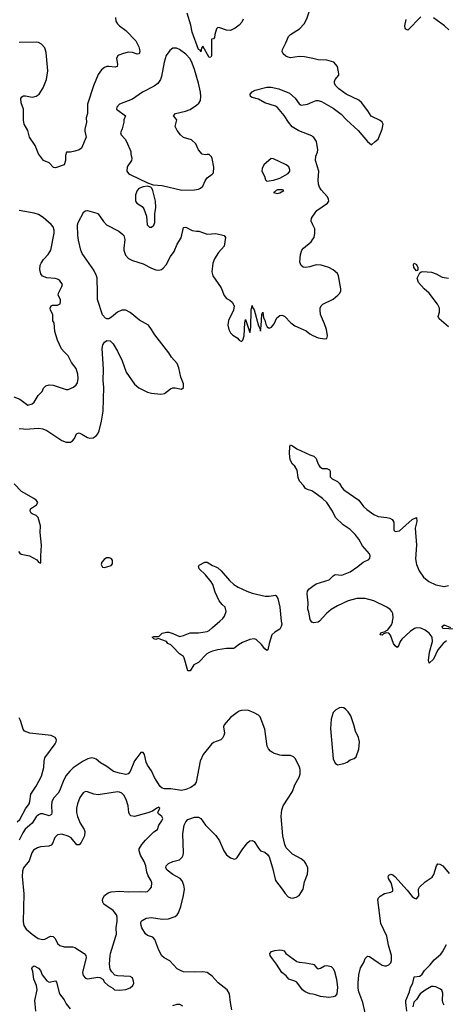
# Model space of a CAD drawing. Header units: inches. Extents: x 1649636 to 1815363, y 506543 to 641975.
# Tile 626 of 656: x 1767255 to 1771240, y 606413 to 615629. Entities that reach past the tile are written whole.
import ezdxf

# ---------------------------------------------------------------- set-up
doc = ezdxf.new("R2010")
doc.units = ezdxf.units.IN
doc.header["$MEASUREMENT"] = 0
for name, color, linetype in [('B7660', 7, 'Continuous'), ('B7661', 7, 'Continuous'), ('B7670', 7, 'Continuous'), ('B7671', 7, 'Continuous')]:
    doc.layers.add(name, color=color, linetype=linetype)

msp = doc.modelspace()

# ---------------------------------------------------------------- linework, layer by layer
at = {"layer": 'B7660', "color": 5}
for points, elevation in [([(1769704.3, 610000), (1769707.7, 609970), (1769704, 609950), (1769690, 609924.4), (1769642.4, 609897.6), (1769617, 609870), (1769590.3, 609790), (1769578.8, 609730), (1769570, 609725.1), (1769550, 609739.5), (1769520, 609780), (1769470, 609827.2), (1769450, 609833.5), (1769410, 609827.9), (1769339.6, 609800.4), (1769302.4, 609777.6), (1769270, 609749.7), (1769255.9, 609744.1), (1769190, 609742.5), (1769108.8, 609731.2), (1769060.6, 609719.4), (1769030, 609706.6), (1769007.9, 609692.1), (1768930, 609611.5), (1768884, 609590), (1768850, 609534), (1768830, 609534), (1768795.4, 609655.4), (1768787.6, 609667.6), (1768750, 609693.3), (1768690, 609760.5), (1768670, 609777), (1768642, 609790), (1768628.7, 609810), (1768550, 609838), (1768530, 609828.7), (1768510, 609835.3), (1768495.3, 609850), (1768510, 609857.3), (1768550, 609856), (1768560.4, 609859.6), (1768590, 609886.8), (1768630, 609894.8), (1768650, 609894.8), (1768690, 609884.9), (1768750, 609857.3), (1768790, 609864), (1768849.8, 609890.2), (1768930, 609891.1), (1769010, 609903.7), (1769030, 609913.1), (1769061.4, 609938.6), (1769128.7, 610000)], 580), ([(1770000, 609987), (1769989.9, 609990), (1769983.1, 610000)], 580), ([(1769242.2, 606362.2), (1769227.3, 606430), (1769220.5, 606510), (1769198.7, 606550), (1769113.7, 606613.7), (1769056, 606676), (1769010, 606711.7), (1768970, 606718.4), (1768890, 606714.5), (1768790, 606717.8), (1768765.5, 606725.5), (1768730, 606745.6), (1768660.4, 606820.4), (1768607.9, 606847.9), (1768585.8, 606865.8), (1768558.6, 606918.6), (1768519.8, 607019.8), (1768500.6, 607040.6), (1768450, 607058.7), (1768432.3, 607072.3), (1768399.7, 607130), (1768391.1, 607150), (1768388.4, 607171.6), (1768391.5, 607188.5), (1768401.1, 607198.9), (1768439.1, 607220.9), (1768490, 607225.2), (1768589.8, 607210.2), (1768647.6, 607212.4), (1768710, 607234), (1768727.6, 607250), (1768740.5, 607270), (1768764.4, 607330), (1768790, 607431), (1768799, 607490), (1768792.9, 607530), (1768775.9, 607570), (1768758.5, 607590), (1768690, 607626.9), (1768636.4, 607670), (1768624.4, 607690), (1768625.4, 607710), (1768647.6, 607732.4), (1768689.4, 607750), (1768750, 607766.7), (1768776.4, 607790), (1768785.8, 607810), (1768789, 607831), (1768780.9, 608010), (1768796.1, 608090), (1768810, 608121.6), (1768830, 608142), (1768890, 608164.9), (1768930, 608164.9), (1768950, 608153.4), (1768993.8, 608090), (1769092.3, 607992.3), (1769124.1, 607944.1), (1769166.5, 607850), (1769190, 607812.2), (1769230, 607783.1), (1769267.2, 607772.8), (1769282, 607778), (1769292.5, 607787.5), (1769344, 607870), (1769390, 607928.4), (1769410, 607944.9), (1769430, 607948), (1769450, 607936.3), (1769490, 607873.4), (1769510, 607850.6), (1769550, 607837.1), (1769575.1, 607815.1), (1769590, 607794), (1769622, 607690), (1769650, 607571), (1769713.4, 607490), (1769739.1, 607450), (1769770, 607419.1), (1769790, 607410.5), (1769810, 607408.2), (1769843.9, 607416.1), (1769870, 607430.8), (1769909.2, 607490), (1769921.6, 607558.4), (1769949.4, 607630.6), (1769954, 607666), (1769951.6, 607690), (1769934.5, 607730), (1769920.9, 607750), (1769890, 607774.5), (1769810, 607819.5), (1769750, 607877.2), (1769736.9, 607910), (1769719.6, 607990), (1769701.8, 608170), (1769707.8, 608232.2), (1769720.4, 608270), (1769810, 608405.5), (1769832.1, 608467.9), (1769870, 608539.5), (1769880.2, 608570), (1769880.1, 608610), (1769873.4, 608633.5), (1769835.8, 608710), (1769818, 608730), (1769790, 608742.9), (1769710, 608740.7), (1769690, 608744.2), (1769630, 608765.3), (1769602.9, 608782.9), (1769583.4, 608803.4), (1769572.5, 608830), (1769548.5, 608988.5), (1769505.1, 609105.1), (1769490, 609119.3), (1769450, 609141.2), (1769390, 609165.2), (1769330, 609162.7), (1769310, 609157.2), (1769290, 609146), (1769230, 609096.2), (1769170.4, 609030), (1769162.6, 609010), (1769171.3, 608950), (1769167.6, 608930), (1769155, 608905), (1769137.1, 608890), (1769070, 608862.5), (1769050, 608848.7), (1768972.9, 608750), (1768945.9, 608690), (1768907.5, 608492.5), (1768890, 608468), (1768856.7, 608443.3), (1768810, 608422.6), (1768770, 608415.8), (1768670, 608431), (1768610, 608429.8), (1768590, 608436.8), (1768570, 608453.3), (1768532.2, 608510), (1768516.4, 608536.4), (1768490, 608599.6), (1768451.6, 608650), (1768439.1, 608679.1), (1768424, 608750), (1768410, 608768.7), (1768390, 608768.7), (1768350, 608721.2), (1768330, 608693.2), (1768289.2, 608590.8), (1768270.2, 608569.8), (1768250, 608565.1), (1768190, 608576.1), (1768133.5, 608593.5), (1768070, 608638.3), (1768010, 608672.4), (1767970, 608707.2), (1767954.9, 608714.9), (1767930, 608719.4), (1767891.8, 608711.8), (1767850, 608690.5), (1767754, 608626), (1767723.3, 608596.7), (1767688, 608552), (1767660.2, 608499.8), (1767628.8, 608411.2), (1767615.8, 608390), (1767574.6, 608345.4), (1767555.8, 608310), (1767551.2, 608270), (1767556.5, 608210), (1767551.2, 608188.8), (1767530, 608178), (1767470, 608195.3), (1767450, 608194.6), (1767430, 608185.6), (1767410, 608167.2), (1767370, 608109.7), (1767306.7, 608053.3), (1767282.5, 608017.5), (1767250, 607949.6)], 620), ([(1767230, 608120.9), (1767256.3, 608143.7), (1767310, 608241.7), (1767342, 608290), (1767349.8, 608310), (1767360.4, 608379.6), (1767410, 608455.3), (1767459.2, 608550), (1767479.2, 608630), (1767482.4, 608690), (1767490, 608721.6), (1767585.7, 608850), (1767596, 608870), (1767598.3, 608890), (1767585.6, 608910), (1767550, 608927.7), (1767348.7, 608950), (1767299.3, 608970), (1767287, 608990), (1767262.7, 609070), (1767250, 609094)], 620), ([(1770000, 606506.9), (1769970, 606512.2), (1769928.6, 606530), (1769902.9, 606550), (1769850, 606619.8), (1769830, 606631.4), (1769773.6, 606650), (1769750, 606680.5), (1769710, 606712), (1769660.5, 606790), (1769612, 606850), (1769599.3, 606870), (1769595.3, 606890), (1769612.9, 606907.1), (1769642.5, 606917.5), (1769690, 606923.8), (1769710, 606921.6), (1769730, 606913), (1769748, 606890), (1769850, 606812.9), (1769870, 606806.3), (1769930, 606802), (1769998.8, 606790), (1770000, 606789.5)], 580), ([(1767407, 606350), (1767396.8, 606450), (1767417.2, 606550), (1767411.6, 606590), (1767387.7, 606650), (1767379.2, 606719.2), (1767369.6, 606750), (1767375.5, 606764.5), (1767390, 606772), (1767430, 606750.3), (1767448.4, 606730), (1767464, 606690), (1767510, 606634.4), (1767530, 606620.4), (1767590, 606632.7), (1767600.3, 606620.3), (1767627, 606510), (1767670, 606454.9), (1767690, 606417.1), (1767725.7, 606370)], 620), ([(1768690, 606403.7), (1768730, 606415.5), (1768750, 606415.5), (1768780.6, 606400.6)], 620)]:
    msp.add_lwpolyline(points, dxfattribs=dict(at, elevation=elevation))
at = {"layer": 'B7660', "color": 5, "elevation": 640}
msp.add_lwpolyline([(1767870, 608405.1), (1767847.8, 608392.3), (1767817.6, 608350), (1767794.6, 608290), (1767786.3, 608250), (1767786.5, 608210), (1767795.6, 608170), (1767821.3, 608110), (1767859.6, 608050), (1767865.8, 608030), (1767860.7, 607990), (1767830, 607927.3), (1767810, 607905.6), (1767790, 607907.3), (1767735.8, 607970), (1767710, 607988.4), (1767650, 608007.1), (1767610, 608000.5), (1767584.8, 607975.2), (1767561.4, 607918.6), (1767550, 607902.9), (1767527.8, 607892.3), (1767450, 607886.4), (1767422.7, 607877.3), (1767385.4, 607854.6), (1767367.9, 607830), (1767342.3, 607757.7), (1767289.2, 607690.8), (1767280.4, 607659.6), (1767276.9, 607610), (1767293.3, 607446.7), (1767286.7, 607186.7), (1767294.4, 607150), (1767315.9, 607115.9), (1767370, 607070.4), (1767427.3, 607030), (1767470, 607018.4), (1767490, 607022.4), (1767542, 607050), (1767568.3, 607048.3), (1767587.7, 607030), (1767610, 606982), (1767630, 606964.4), (1767670, 606952.4), (1767750, 606952), (1767770, 606944.2), (1767858, 606890), (1767872.4, 606870), (1767877, 606850), (1767843.1, 606710), (1767850, 606684), (1767870, 606659.3), (1767890, 606653), (1767986.8, 606666.8), (1768003.5, 606663.5), (1768032, 606650), (1768050, 606622), (1768082, 606590), (1768125.4, 606565.4), (1768142, 606550), (1768190, 606546.8), (1768250, 606551), (1768290, 606566.8), (1768315.1, 606590), (1768322, 606610), (1768320.7, 606630), (1768310, 606661.2), (1768290, 606675.1), (1768170, 606679), (1768144.7, 606684.7), (1768116, 606716), (1768103.2, 606743.2), (1768096, 606790), (1768100.7, 606870), (1768103.6, 606890), (1768156.3, 607050), (1768159.7, 607070), (1768157.4, 607130), (1768166.9, 607190), (1768166.9, 607230), (1768160.4, 607250), (1768129.7, 607290), (1768043.8, 607350), (1768033.6, 607370), (1768029.8, 607390.2), (1768035, 607410), (1768049.1, 607430.9), (1768084.2, 607455.8), (1768110, 607464.9), (1768190, 607473.6), (1768274.2, 607465.9), (1768390, 607470.4), (1768430, 607465.5), (1768450, 607470.5), (1768474, 607490), (1768487.6, 607510), (1768493, 607550), (1768486, 607570), (1768456.2, 607616.2), (1768444.7, 607650), (1768435.1, 607710), (1768418.7, 607750), (1768385.1, 607810), (1768373.6, 607850), (1768374.5, 607870), (1768398, 607910), (1768432.3, 607950), (1768510, 608026.4), (1768546, 608050), (1768558.4, 608090), (1768584.5, 608130), (1768593.4, 608153.4), (1768585.2, 608170), (1768554.8, 608194.8), (1768549, 608210), (1768568, 608250), (1768557.2, 608257.2), (1768538, 608250), (1768499, 608221), (1768455.1, 608204.9), (1768330, 608169.6), (1768296.6, 608176.6), (1768286.1, 608186.1), (1768275.4, 608210), (1768269.7, 608270), (1768252.6, 608330), (1768229.6, 608370), (1768210, 608389.6), (1768190, 608398.7), (1768170, 608401.6), (1767990, 608374.2), (1767950, 608379.7), (1767890, 608402.4)], close=True, dxfattribs=at)
at = {"layer": 'B7661', "color": 5}
for points, elevation in [([(1770000, 615265.1), (1769922.3, 615282.3), (1769870, 615283.1), (1769790, 615273), (1769770, 615276.3), (1769746.2, 615286.2), (1769720.7, 615310), (1769712, 615330), (1769714, 615350), (1769747.4, 615412.6), (1769771.5, 615470), (1769790, 615490.3), (1769875.5, 615544.5), (1769916.9, 615590), (1769943.3, 615636.7), (1769988.2, 615770), (1770000, 615843)], 620), ([(1769347.7, 615632.3), (1769335.3, 615604.7), (1769310, 615576.8), (1769272.3, 615547.7), (1769230, 615528.7), (1769190, 615529.3), (1769130, 615552.4), (1769110, 615555.1), (1769098.3, 615541.7), (1769081.6, 615490), (1769078, 615462), (1769070.9, 615449.1), (1769050, 615446), (1769050.4, 615289.7), (1769043.6, 615276.4), (1769030, 615274), (1768970, 615382), (1768957.3, 615362.7), (1768950, 615328), (1768944.7, 615344.7), (1768930, 615349.3), (1768870, 615512), (1768856.8, 615576.8), (1768824.3, 615690)], 620), ([(1768150.5, 615650), (1768154.6, 615614.6), (1768170, 615590.8), (1768190.7, 615570), (1768247.3, 615527.3), (1768342.4, 615430), (1768370, 615374.8), (1768377, 615350), (1768378.4, 615330), (1768373, 615310), (1768354, 615306), (1768310, 615320.9), (1768270, 615323.1), (1768217.3, 615310), (1768183.8, 615296.2), (1768173, 615290), (1768160.4, 615270), (1768172, 615210), (1768166, 615190), (1768150, 615182.9), (1768090, 615191.5), (1768070, 615189.6), (1768050, 615181.3), (1768021.1, 615158.9), (1767990, 615115.6), (1767944.7, 615010), (1767890, 614837.2), (1767890.2, 614750), (1767877.8, 614710), (1767879.3, 614670), (1767864, 614604), (1767864.2, 614584.2), (1767876.6, 614530), (1767833.4, 614426.6), (1767810, 614409.6), (1767770, 614397), (1767729, 614389), (1767692, 614388), (1767682.8, 614357.2), (1767682.8, 614310), (1767670.8, 614270), (1767590, 614240.7), (1767570, 614246.6), (1767530, 614287.6), (1767477.2, 614310), (1767431.6, 614371.6), (1767398, 614450), (1767347.3, 614530), (1767331.5, 614590), (1767295.6, 614650), (1767289.7, 614689.7), (1767289.7, 614790), (1767269.8, 614850), (1767266, 614890), (1767273.9, 614906.1), (1767290, 614916.5), (1767310, 614916.9), (1767370, 614904.4), (1767410, 614911.5), (1767436, 614930), (1767472.9, 614990), (1767504.1, 615070), (1767518.9, 615150), (1767502.6, 615322.6), (1767490, 615366.6), (1767459.2, 615399.2), (1767430, 615413.6), (1767410, 615416.9), (1767250, 615416.3)], 620), ([(1770000, 614533.4), (1769990, 614541.1), (1769867.6, 614587.6), (1769806.1, 614626.1), (1769770.9, 614670), (1769731.5, 614731.5), (1769670, 614806), (1769650, 614817.8), (1769549.4, 614849.4), (1769490, 614883.5), (1769430, 614900.7), (1769416, 614910), (1769412, 614930), (1769430, 614954.9), (1769459, 614970), (1769570, 614997), (1769610, 614998.3), (1769682.3, 614982.3), (1769780.5, 614940.5), (1769835.4, 614895.4), (1769870, 614841), (1769890, 614827.7), (1769950, 614836.5), (1770000, 614858.5)], 620), ([(1767200.3, 612100.3), (1767256.2, 612076.2), (1767330, 612020.4), (1767370, 612032.7), (1767390, 612048.2), (1767428.9, 612111.1), (1767465.1, 612150), (1767478.9, 612181.1), (1767499.3, 612200.7), (1767530, 612212.6), (1767569.2, 612209.2), (1767690, 612168.5), (1767710, 612168.7), (1767757.2, 612190), (1767783.7, 612210), (1767796.2, 612230), (1767802.4, 612270), (1767799.7, 612310), (1767783.1, 612363.1), (1767740.1, 612420.1), (1767710, 612482.4), (1767670, 612518.5), (1767646.9, 612546.9), (1767607.1, 612630), (1767584.2, 612710), (1767576, 612790), (1767565.1, 612810), (1767563.7, 612870), (1767543.7, 612910), (1767539.3, 612930), (1767549, 612950), (1767563.3, 612956.7), (1767610, 612957.6), (1767632.6, 612970), (1767637.7, 612990), (1767635.8, 613010), (1767616.2, 613050), (1767618.4, 613070), (1767649.3, 613130), (1767654, 613150), (1767626, 613190), (1767610, 613200.7), (1767586.9, 613206.9), (1767510, 613213.7), (1767468.8, 613228.8), (1767451.1, 613251.1), (1767441.7, 613290), (1767446.2, 613330), (1767454.5, 613350), (1767477.4, 613382.6), (1767522, 613430), (1767545.1, 613470), (1767576.9, 613630), (1767577.7, 613657.7), (1767567, 613690), (1767550, 613712.3), (1767475.7, 613775.7), (1767430, 613805.1), (1767390, 613817.4), (1767250, 613841.4)], 640), ([(1767250, 611801.3), (1767290, 611800.3), (1767310, 611795.3), (1767430, 611804.6), (1767470, 611800.3), (1767510, 611783.1), (1767650, 611690.4), (1767690, 611674.4), (1767730, 611675.5), (1767750, 611687.7), (1767767, 611710), (1767787.8, 611752.2), (1767801.2, 611758.8), (1767810, 611760.5), (1767836, 611750), (1767890, 611718.4), (1767910, 611712.2), (1767943.5, 611716.5), (1767970, 611732.7), (1767987.3, 611752.7), (1767999.5, 611780.5), (1768020.4, 611870), (1768034.8, 611965.2), (1768042.5, 612190), (1768036.8, 612250), (1768038, 612358), (1768027.3, 612552.7), (1768033.2, 612586.8), (1768048.7, 612610), (1768070, 612624.7), (1768102, 612622), (1768130, 612596), (1768170, 612526), (1768214.4, 612434.4), (1768252, 612330), (1768330, 612217.6), (1768370, 612183.1), (1768450, 612144), (1768490, 612132.8), (1768575.8, 612124.2), (1768610, 612130.5), (1768665.6, 612174.4), (1768690, 612184.4), (1768710, 612184.4), (1768770, 612170.4), (1768790, 612187.7), (1768790, 612221.2), (1768763.2, 612283.2), (1768745, 612370), (1768729.3, 612409.3), (1768676.8, 612470), (1768650, 612511.1), (1768518.5, 612678.5), (1768489.7, 612730), (1768459.6, 612770), (1768377, 612817), (1768290, 612889.4), (1768250, 612909.5), (1768210, 612909.5), (1768170, 612892), (1768115.2, 612844.8), (1768090, 612829), (1768070, 612829), (1768056.6, 612836.6), (1768030, 612866), (1767981.7, 613010), (1767984.7, 613075.2), (1767979.4, 613210), (1767974.6, 613230), (1767950, 613283), (1767840.1, 613440.1), (1767827.3, 613470), (1767806.3, 613566.3), (1767799.7, 613610), (1767796.2, 613710), (1767800.7, 613730), (1767855.3, 613830), (1767870, 613841), (1767890, 613842.8), (1767978.3, 613818.3), (1767990.5, 613810), (1768038.4, 613738.4), (1768068.7, 613710), (1768181.6, 613650), (1768219.4, 613619.4), (1768230, 613607.3), (1768238.6, 613570), (1768229.3, 613490.7), (1768231.1, 613470), (1768246.1, 613426.1), (1768274.1, 613394.1), (1768310, 613375.2), (1768410, 613343.7), (1768490, 613301.8), (1768530, 613286.8), (1768556, 613284), (1768582, 613290), (1768598.3, 613301.7), (1768626.1, 613333.9), (1768666.5, 613413.5), (1768699.7, 613460.3), (1768730, 613528.8), (1768767.3, 613587.3), (1768790, 613682.8), (1768810, 613687.3), (1768870, 613655.8), (1768910, 613648.2), (1768932, 613650), (1769010, 613620.7), (1769090, 613628), (1769167.9, 613607.9), (1769180.7, 613590), (1769168.2, 613510), (1769115.5, 613450), (1769079.1, 613390), (1769064, 613350), (1769054, 613270), (1769064, 613230), (1769139.9, 613119.9), (1769170, 613046), (1769190, 613020.7), (1769223.4, 613003.4), (1769245.5, 612985.5), (1769262, 612950), (1769256.4, 612910), (1769210, 612813.2), (1769202.6, 612770), (1769212.4, 612730), (1769230, 612699.1), (1769250, 612675.5), (1769290.3, 612650.3), (1769310, 612627.7), (1769330, 612617.3), (1769345.2, 612630), (1769357.6, 612670), (1769362.7, 612790), (1769370, 612822), (1769410, 612702), (1769413.2, 612706.8), (1769419.3, 612750), (1769422.7, 612910), (1769430, 612954), (1769435.3, 612935.3), (1769450, 612912), (1769490, 612762), (1769502.8, 612742.8), (1769510, 612714), (1769517, 612763), (1769522, 612870), (1769530, 612892), (1769538, 612838), (1769550, 612816), (1769559, 612779), (1769573.1, 612753.1), (1769584.2, 612744.2), (1769590, 612742), (1769611.6, 612750), (1769638.6, 612781.4), (1769663.1, 612836.9), (1769690, 612859.1), (1769710, 612863), (1769733, 612853), (1769794, 612790), (1769830, 612763), (1769910.3, 612730.3), (1769936, 612716), (1769970, 612687.3), (1770000, 612673.7)], 620), ([(1770000, 613708.3), (1769984.1, 613744.1), (1769986.6, 613770), (1770000, 613788.8)], 620), ([(1770000, 613323.9), (1769970, 613314.3), (1769929.7, 613309.7), (1769910, 613313.6), (1769890, 613326.6), (1769878, 613358), (1769882.7, 613430), (1769895.1, 613470), (1769912.6, 613490), (1769984.7, 613550), (1770000, 613572.9)], 620), ([(1770000, 611212.5), (1769990, 611218.9), (1769950, 611231.2), (1769930, 611242.4), (1769912.2, 611270), (1769875.4, 611310), (1769862.9, 611342.8), (1769853.3, 611413.3), (1769830.4, 611450.4), (1769809.9, 611470), (1769788.6, 611508.6), (1769782.3, 611570), (1769784.8, 611635.2), (1769790, 611648.2), (1769810, 611640.3), (1769850, 611612.4), (1769970, 611556.5), (1770000, 611546.1)], 580), ([(1767244.2, 610650), (1767256, 610636), (1767270, 610627.7), (1767346.8, 610610), (1767414, 610574), (1767430, 610552), (1767450, 610542), (1767452.5, 610547.5), (1767451.5, 610610), (1767459.8, 610710), (1767447.8, 610830), (1767448.2, 610890), (1767428.6, 610968.6), (1767408.5, 610988.5), (1767370, 611003.5), (1767362.4, 611010), (1767353.6, 611030), (1767356.2, 611050), (1767413.5, 611086.5), (1767424.2, 611110), (1767411.3, 611130), (1767387.3, 611147.3), (1767271.3, 611211.3), (1767203.4, 611283.4)], 620), ([(1769128.7, 610000), (1769155.5, 610024.5), (1769172.9, 610047.1), (1769188.2, 610090), (1769179.7, 610130), (1769150, 610156.1), (1769123.2, 610190), (1769086.2, 610270), (1769062.2, 610342.2), (1769047.1, 610367.1), (1768993.7, 610433.7), (1768934, 610490), (1768929, 610510), (1768936.4, 610523.6), (1768989.4, 610550.6), (1769009.5, 610550.5), (1769060.2, 610520.2), (1769090, 610508.7), (1769110, 610497.7), (1769141.7, 610470), (1769218.6, 610378.6), (1769261.2, 610341.2), (1769298.9, 610318.9), (1769381.1, 610281.1), (1769430, 610262.8), (1769554.3, 610234.3), (1769590, 610231.8), (1769650, 610241.4), (1769655.9, 610235.9), (1769671.5, 610211.5), (1769689.7, 610130), (1769704.3, 610000)], 580), ([(1769983.1, 610000), (1769973.8, 610013.8), (1769962.5, 610082.5), (1769952.8, 610112.8), (1769954.4, 610170), (1769945.6, 610254.4), (1769950, 610280.3), (1769961.7, 610298.3), (1770000, 610326.3)], 580)]:
    msp.add_lwpolyline(points, dxfattribs=dict(at, elevation=elevation))
for points, elevation in [([(1768723.2, 615363.2), (1768690, 615362.7), (1768660.7, 615339.3), (1768627.7, 615292.3), (1768606, 615230), (1768584, 615096), (1768572, 615068), (1768548, 615032), (1768514.9, 615005.1), (1768404, 614950), (1768310, 614884.5), (1768190, 614838), (1768163, 614810), (1768160.5, 614790), (1768244, 614730), (1768230.7, 614690), (1768230.7, 614670), (1768213.2, 614606.8), (1768198.8, 614570), (1768204, 614550), (1768242.8, 614510), (1768254.8, 614490), (1768294.4, 614394.4), (1768294.8, 614370), (1768303.8, 614330), (1768302.4, 614310), (1768262, 614250), (1768258.8, 614210), (1768274.8, 614190), (1768290, 614180.5), (1768450, 614100.7), (1768503.5, 614083.5), (1768590, 614075.6), (1768774.4, 614034.4), (1768890, 614036.9), (1768930, 614043.2), (1768949.1, 614050.9), (1768969.7, 614070), (1768990, 614119.1), (1769011.2, 614148.8), (1769058.3, 614181.7), (1769070, 614194.8), (1769072.9, 614247.1), (1769056.2, 614330), (1769050, 614345.6), (1769030, 614365.6), (1769010, 614367.3), (1768990, 614362.9), (1768962.7, 614370), (1768930, 614409), (1768905.2, 614465.2), (1768863.1, 614503.1), (1768790, 614525.2), (1768759, 614550), (1768729, 614590), (1768709, 614630), (1768726, 614690), (1768695.3, 614730), (1768714, 614750), (1768807.2, 614772.8), (1768850, 614788.4), (1768910, 614828.5), (1768931.5, 614848.5), (1768946.6, 614873.4), (1768951.7, 614908.3), (1768948.7, 614950), (1768930, 615035.1), (1768890, 615163.7), (1768870, 615222), (1768850, 615260.7), (1768810, 615307), (1768750, 615349.3)], 640), ([(1769610, 614329), (1769542, 614270), (1769523.6, 614236.4), (1769522, 614210), (1769545.4, 614165.4), (1769556, 614130), (1769563, 614123), (1769570, 614118.8), (1769590, 614119.3), (1769630, 614126.5), (1769690, 614145.4), (1769770, 614187.6), (1769784.5, 614210), (1769783.7, 614223.7), (1769773.2, 614250), (1769749, 614270), (1769630, 614325.2)], 640), ([(1768450, 614069.4), (1768410, 614065.1), (1768371, 614050), (1768354, 614030), (1768339.1, 613990), (1768338.8, 613930), (1768351, 613910), (1768399.9, 613879.9), (1768418.4, 613858.4), (1768442.8, 613790), (1768447.7, 613710), (1768470, 613686.8), (1768490, 613687.3), (1768510, 613704.7), (1768521.2, 613730), (1768521.2, 613810), (1768529, 613870), (1768525.2, 613930), (1768502.7, 614030), (1768492.9, 614052.9), (1768482, 614062)], 640), ([(1769716.6, 614036.6), (1769670, 614035.1), (1769656, 614030), (1769644, 614016), (1769632, 614010), (1769670, 614001), (1769690, 614006.8), (1769728.7, 614030)], 640), ([(1768093.3, 610593.3), (1768068.7, 610591.3), (1768044.7, 610575.3), (1768024.7, 610550), (1768018, 610530), (1768030, 610506), (1768050, 610501), (1768070, 610506.8), (1768110, 610520.7), (1768123.2, 610536.8), (1768122.7, 610570), (1768110, 610585.2)], 620)]:
    msp.add_lwpolyline(points, close=True, dxfattribs=dict(at, elevation=elevation))
at = {"layer": 'B7670', "color": 5}
for points, elevation in [([(1770063.3, 610000), (1770061.7, 609998.3), (1770050, 609991.4), (1770010, 609984.1), (1770000, 609987)], 580), ([(1771250, 609815.2), (1771220.1, 609790), (1771170.8, 609730), (1771130, 609643.9), (1771087.6, 609607.6), (1771082, 609630), (1771092.5, 609710), (1771121.1, 609810), (1771115.8, 609850), (1771090, 609885.8), (1771050, 609916.3), (1771010, 609934.9), (1770970, 609936.8), (1770950, 609929.9), (1770910, 609903.7), (1770832.9, 609830), (1770818, 609810), (1770805.1, 609774.9), (1770790, 609752.3), (1770770, 609767.6), (1770755.4, 609790), (1770726.7, 609866.7), (1770710, 609886.6), (1770690, 609889.5), (1770659.8, 609880.2), (1770650, 609869.6), (1770629.6, 609870), (1770635.3, 609890), (1770678, 609902), (1770682, 609910), (1770702, 609918), (1770735.8, 609964.2), (1770745, 609990), (1770746.4, 610000)], 580), ([(1771330, 609924.2), (1771217.2, 609930), (1771209.2, 609950), (1771230, 609964.7), (1771290, 609941)], 560), ([(1770490, 606332.3), (1770467.7, 606430), (1770431.3, 606531.3), (1770425.1, 606565.1), (1770424.3, 606610), (1770431.2, 606688.8), (1770445.6, 606754.4), (1770475.8, 606804.2), (1770490, 606840.7), (1770510, 606863.8), (1770530, 606862), (1770610, 606804.9), (1770650, 606781.1), (1770670, 606774.6), (1770690, 606774.6), (1770710, 606782.6), (1770730, 606803), (1770737.3, 606822.7), (1770736.4, 606870), (1770708.1, 606968.1), (1770692.9, 607050), (1770636.8, 607170), (1770607.4, 607390), (1770615.6, 607410), (1770630, 607424.4), (1770670, 607450.4), (1770730, 607462), (1770749.2, 607470.8), (1770749.4, 607490), (1770732.8, 607550), (1770706.6, 607590), (1770705.1, 607610), (1770710, 607622.8), (1770730, 607632), (1770750, 607624.4), (1770768, 607610), (1770883.2, 607483.2), (1770930, 607422.8), (1770950, 607406.8), (1770970, 607401), (1770992, 607430), (1770989.6, 607490), (1770999.5, 607510), (1771050, 607560.5), (1771115.8, 607604.2), (1771132.5, 607627.5), (1771157, 607710), (1771170, 607727.3), (1771190, 607726.4), (1771217.6, 607710), (1771276.8, 607636.8)], 580), ([(1770880.9, 606350), (1770869, 606430), (1770871.8, 606448.2), (1770904, 606530), (1770913.2, 606570), (1770937.2, 606610), (1770949.3, 606670), (1771002, 606678), (1771024.4, 606695.6), (1771046.6, 606730), (1771098.3, 606781.7), (1771135.6, 606830), (1771198, 606882), (1771214.8, 606905.2), (1771250, 606974)], 560), ([(1770000, 606789.5), (1770010, 606784.9), (1770030, 606760.3), (1770050, 606746), (1770070, 606750.2), (1770110, 606772.7), (1770130, 606775.5), (1770170, 606766), (1770190, 606749), (1770201.2, 606721.2), (1770220.8, 606650), (1770229, 606571), (1770223.2, 606510), (1770210, 606491), (1770190, 606482), (1770150, 606476), (1770070, 606487.7), (1770022.9, 606502.9), (1770000, 606506.9)], 580), ([(1771230, 606405.2), (1771216, 606430), (1771212.3, 606452.3), (1771216.9, 606516.9), (1771206.6, 606546.6), (1771195.6, 606555.6), (1771150, 606575.6), (1771130, 606581.6), (1771110, 606579.5), (1771050, 606545.6), (1771003.8, 606510), (1770970, 606459), (1770946.7, 606433.3), (1770937.1, 606390)], 560)]:
    msp.add_lwpolyline(points, dxfattribs=dict(at, elevation=elevation))
at = {"layer": 'B7670', "color": 5, "elevation": 620}
msp.add_lwpolyline([(1770270, 609191.8), (1770250, 609187), (1770216, 609170), (1770190, 609145.2), (1770170, 609082), (1770165.6, 608994.4), (1770190.8, 608710.8), (1770210, 608670.4), (1770230, 608655.5), (1770290, 608668.5), (1770319.8, 608680.2), (1770350, 608700.5), (1770386.3, 608713.7), (1770404, 608730), (1770430, 608802), (1770436.2, 608870), (1770427.3, 608910), (1770398, 608970), (1770383.5, 609030), (1770354.3, 609114.3), (1770331.1, 609151.1), (1770310, 609172.3), (1770290, 609187)], close=True, dxfattribs=at)
at = {"layer": 'B7671', "color": 5}
for points, elevation in [([(1771010, 615656.4), (1770890, 615531.5), (1770870, 615538.4), (1770863.1, 615550), (1770859.7, 615570), (1770874.7, 615630)], 580), ([(1771272.2, 615532.2), (1771231.4, 615571.4), (1771130, 615647.5)], 580), ([(1770000, 614858.5), (1770030, 614871.7), (1770050, 614871.7), (1770081.8, 614861.8), (1770190, 614802), (1770265.1, 614745.1), (1770314.9, 614690), (1770424.4, 614590), (1770510, 614488), (1770550, 614456), (1770584, 614490), (1770612.3, 614510), (1770650, 614604.7), (1770658, 614650), (1770650, 614668.7), (1770630, 614684), (1770546.2, 614726.2), (1770516, 614776), (1770453.7, 614853.7), (1770430, 614876), (1770311.6, 614931.6), (1770242.2, 614982.3), (1770214, 615010), (1770202.4, 615030), (1770201.3, 615050), (1770209.7, 615070.3), (1770242.7, 615110), (1770242, 615122), (1770229, 615190), (1770195.3, 615230), (1770130, 615249.5), (1770050, 615254), (1770000, 615265.1)], 620), ([(1770000, 613788.8), (1770038, 613842), (1770137.2, 613910), (1770149.3, 613930), (1770147, 613950), (1770136.2, 613970), (1770076.4, 614036.4), (1770061.4, 614061.4), (1770052, 614090), (1770048.8, 614130), (1770055.8, 614210), (1770022.9, 614310), (1770026.8, 614350), (1770042.2, 614390), (1770045, 614410), (1770032.4, 614490), (1770010, 614525.7), (1770000, 614533.4)], 620), ([(1770000, 613572.9), (1770011.5, 613590), (1770017.6, 613630), (1770017, 613670), (1770000, 613708.3)], 620), ([(1770000, 612673.7), (1770050.7, 612650.7), (1770110, 612641), (1770130, 612646), (1770136, 612670), (1770126.6, 612730), (1770110, 612782), (1770072.3, 612870), (1770066.6, 612910), (1770069.3, 612930), (1770076, 612950), (1770093.3, 612966.7), (1770190, 613014), (1770235.1, 613050), (1770252, 613070), (1770261.6, 613090), (1770261.3, 613110), (1770239.7, 613230), (1770230, 613251.6), (1770190, 613286.6), (1770150, 613308.2), (1770110, 613322.6), (1770078, 613330), (1770030, 613333.5), (1770000, 613323.9)], 620), ([(1771270, 612754.5), (1771182.8, 612830), (1771173.3, 612850), (1771184, 612890), (1771184.7, 612930), (1771166.5, 612966.5), (1771089.9, 613069.8), (1771042.7, 613110), (1770989.1, 613170), (1770976.3, 613210), (1771000.9, 613259.1), (1771012.7, 613267.3), (1771029.4, 613270.6), (1771110, 613264.6), (1771153, 613250), (1771210, 613218.5), (1771270.7, 613210)], 580), ([(1770000, 611546.1), (1770010, 611542.6), (1770030, 611520.5), (1770050, 611467.7), (1770064.7, 611444.7), (1770089.2, 611429.2), (1770130, 611427), (1770156, 611416), (1770161.6, 611401.6), (1770161.3, 611350), (1770170, 611339.3), (1770179.3, 611330), (1770230, 611306), (1770248.3, 611288.3), (1770271, 611250), (1770289.1, 611229.1), (1770430, 611130.2), (1770473.4, 611073.4), (1770503.8, 611043.8), (1770570, 610998.3), (1770610, 610977.5), (1770692, 610970), (1770721.7, 610961.7), (1770742.8, 610950), (1770753.3, 610933.3), (1770756.7, 610916.7), (1770757.3, 610850), (1770770, 610837.3), (1770810, 610845.5), (1770930, 610950.3), (1770970, 610970.7), (1770972.3, 610932.3), (1770959, 610870), (1770970.8, 610710), (1770961.5, 610581.5), (1770969.2, 610530), (1770995.5, 610470), (1771036.9, 610410), (1771086.3, 610370), (1771150, 610339.8), (1771230, 610325.2), (1771270, 610332.4)], 580), ([(1770000, 610326.3), (1770031, 610349), (1770153.5, 610386.5), (1770190, 610424.6), (1770210, 610437.3), (1770270, 610429.4), (1770350, 610461), (1770421.7, 610510), (1770470, 610550.3), (1770523.3, 610576.7), (1770533.8, 610590), (1770535.7, 610610), (1770529.8, 610630), (1770463.6, 610703.6), (1770430, 610765.6), (1770395.8, 610810), (1770350, 610856.5), (1770282.1, 610902.1), (1770211.6, 610970), (1770183.8, 611030), (1770129.9, 611109.9), (1770090, 611147.2), (1770010, 611206), (1770000, 611212.5)], 580), ([(1770746.4, 610000), (1770750.6, 610030), (1770747.7, 610070), (1770739.8, 610090), (1770724.2, 610110), (1770693.7, 610130), (1770570, 610188.8), (1770489.3, 610210), (1770410, 610212.6), (1770330, 610189.9), (1770230, 610142.9), (1770170, 610107.9), (1770128.7, 610071.2), (1770063.3, 610000)], 580)]:
    msp.add_lwpolyline(points, dxfattribs=dict(at, elevation=elevation))
at = {"layer": 'B7671', "color": 5, "elevation": 580}
msp.add_lwpolyline([(1770970, 613279.3), (1770946.3, 613310), (1770941.2, 613338.8), (1770948.9, 613351.1), (1770970, 613338), (1770982, 613310), (1770982.8, 613290), (1770978, 613282)], close=True, dxfattribs=at)

doc.saveas('drawing.dxf')
